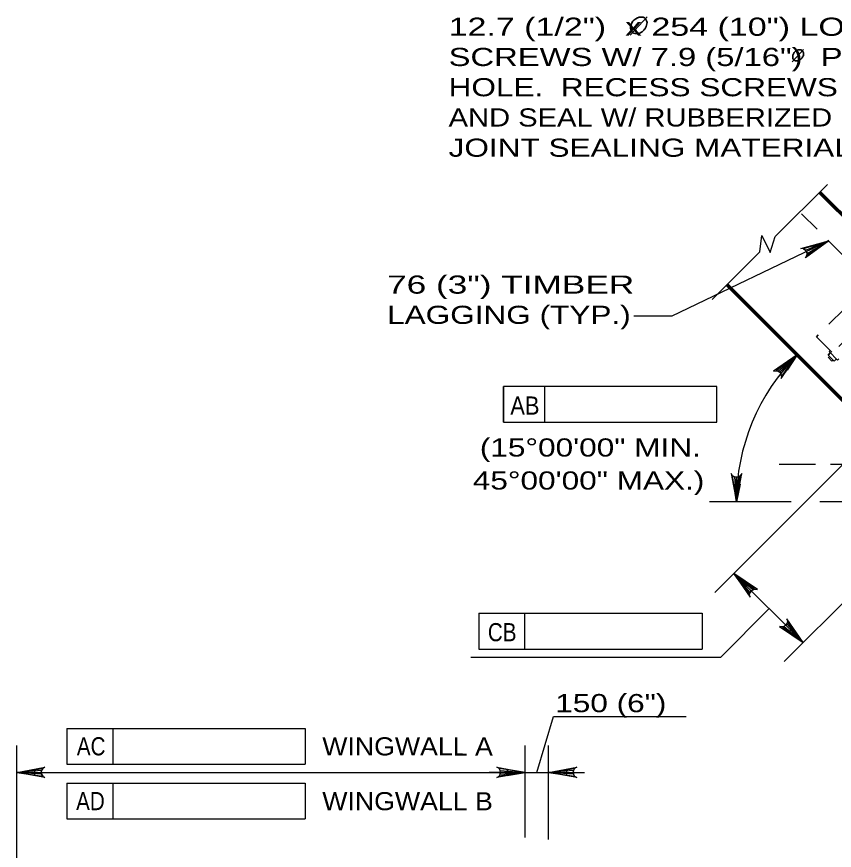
# Model space of a CAD drawing. Extents: x -6.4 to 73.1, y -66 to 0.
# Drawn here: x 16.55 to 21.96, y -57.61 to -52.09 of the extents above; entities that cross this region are included whole.
import ezdxf
from ezdxf.enums import TextEntityAlignment as Align

# ---------------------------------------------------------------- set-up
doc = ezdxf.new("R2010")
doc.units = 0
doc.header["$LTSCALE"] = 0.048
doc.linetypes.add('DOT_DASHED', pattern=[7.7, 5, -1.2, 0.3, -1.2])
doc.linetypes.add('MEDIUM_DASHED', pattern=[4.5, 3, -1.5])
doc.layers.add('4', color=7, linetype='Continuous', lineweight=25)
doc.layers.add('5', color=7, linetype='Continuous', lineweight=25)

msp = doc.modelspace()

# ---------------------------------------------------------------- hatches: boundary and pattern name
at = {"layer": '5'}
for points in [[(21.92258, -53.57558), (21.81192, -53.61792), (21.82042, -53.63567)], [(21.64917, -54.42967), (21.62017, -54.40308), (21.7145, -54.32933)], [(21.29783, -55.18117), (21.33717, -55.18292), (21.31242, -55.30008)], [(21.393, -55.84358), (21.36517, -55.87142), (21.29558, -55.774)], [(21.68383, -56.13442), (21.656, -56.16225), (21.75342, -56.23183)], [(16.67225, -57.06992), (16.67225, -57.10933), (16.55417, -57.08958)], [(19.797, -57.06992), (19.797, -57.10933), (19.91508, -57.08958)], [(20.18917, -57.06992), (20.18917, -57.10933), (20.07108, -57.08958)]]:
    msp.add_hatch(color=256, dxfattribs=at).paths.add_polyline_path(points)

# ---------------------------------------------------------------- linework, layer by layer
at = {"layer": '4'}
for p, q in [((21.91425, -53.2015), (21.56983, -53.54583)), ((21.46733, -53.64833), (21.48033, -53.539)), ((21.48033, -53.539), (21.53658, -53.65142)), ((21.53658, -53.65142), (21.56983, -53.54583)), ((21.46733, -53.64833), (21.15225, -53.9635))]:
    msp.add_line(p, q, dxfattribs=at)
at = {"layer": '4', "lineweight": 70}
for p, q in [((23.044, -54.43392), (21.86292, -53.25283)), ((22.68517, -55.30008), (21.25042, -53.86525))]:
    msp.add_line(p, q, dxfattribs=at)
at = {"layer": '4', "linetype": 'MEDIUM_DASHED', "lineweight": 35}
for p, q in [((22.70825, -54.36133), (21.73133, -53.38433)), ((22.19875, -53.85175), (21.84175, -54.20875)), ((22.092, -54.17092), (21.91817, -54.34483)), ((21.84175, -54.20875), (22.08025, -54.44733)), ((22.12125, -54.19392), (21.94425, -54.37092)), ((21.92558, -54.30758), (21.93308, -54.30008)), ((21.91817, -54.32992), (21.93308, -54.315)), ((21.91817, -54.32992), (21.95917, -54.37092)), ((21.91817, -54.34483), (21.94425, -54.37092)), ((21.95917, -54.37092), (21.97408, -54.356))]:
    msp.add_line(p, q, dxfattribs=at)
at = {"layer": '4', "linetype": 'DOT_DASHED'}
msp.add_line((21.5955, -55.05158), (30.39275, -55.05158), dxfattribs=at)
at = {"layer": '4', "linetype": 'MEDIUM_DASHED', "lineweight": 35}
msp.add_lwpolyline([(21.92558, -54.30758), (21.9815, -54.36342), (21.989, -54.356)], dxfattribs=at)
at = {"layer": '5', "lineweight": 35}
for p, q in [((20.60958, -52.2155), (20.72158, -52.09292)), ((21.68225, -52.39158), (21.75692, -52.30983))]:
    msp.add_line(p, q, dxfattribs=at)
at = {"layer": '5'}
for p, q in [((21.92258, -53.57558), (20.88617, -54.07375)), ((20.88608, -54.07375), (20.63342, -54.07375)), ((21.18367, -54.538), (19.77167, -54.538)), ((19.77167, -54.538), (19.77167, -54.77417)), ((19.77167, -54.77417), (19.77167, -54.538)), ((20.04542, -54.77417), (20.04542, -54.538)), ((22.18392, -54.88575), (21.17033, -55.89925)), ((21.67433, -55.30008), (21.13517, -55.30008)), ((22.64167, -55.34358), (21.62817, -56.35708)), ((22.62358, -55.30008), (21.86433, -55.30008)), ((21.29558, -55.774), (21.75342, -56.23183)), ((21.52608, -56.00808), (21.21058, -56.32858)), ((19.60992, -56.03783), (19.60983, -56.27408)), ((19.60992, -56.03783), (21.08708, -56.03783)), ((19.91233, -56.03792), (19.91233, -56.27408)), ((21.08708, -56.03783), (21.08717, -56.27408)), ((19.60983, -56.27408), (21.08717, -56.27408)), ((19.557, -56.32858), (21.21058, -56.32858)), ((16.88675, -56.799), (16.88675, -57.03525)), ((16.88675, -56.799), (18.4615, -56.799)), ((17.18917, -56.799), (17.18917, -57.03525)), ((18.4615, -56.799), (18.4615, -57.03525)), ((16.55417, -58.66633), (16.55417, -56.91242)), ((19.91508, -57.5195), (19.91508, -56.91242)), ((20.07108, -57.53258), (20.07108, -56.91242)), ((16.88675, -57.03525), (18.4615, -57.03525)), ((16.55417, -57.08958), (19.91508, -57.08958)), ((19.797, -57.08958), (19.67892, -57.08958)), ((19.91508, -57.08958), (20.227, -57.08958)), ((20.07108, -57.08958), (20.30725, -57.08958)), ((16.88675, -57.1615), (18.4615, -57.1615)), ((16.88675, -57.1615), (16.88675, -57.39775)), ((17.18917, -57.1615), (17.18917, -57.39775)), ((18.4615, -57.1615), (18.4615, -57.39775)), ((16.88675, -57.39775), (18.4615, -57.39775))]:
    msp.add_line(p, q, dxfattribs=at)
for points in [[(21.92258, -53.57558), (21.76975, -53.68783), (21.77833, -53.67267), (21.77958, -53.65817), (21.77608, -53.646), (21.76875, -53.63567), (21.75667, -53.62758), (21.73942, -53.62483), (21.92258, -53.57558), (21.75667, -53.62758), (21.76875, -53.63567), (21.92258, -53.57558), (21.77608, -53.646), (21.77958, -53.65817), (21.92258, -53.57558), (21.77833, -53.67267)], [(21.7145, -54.32933), (21.55792, -54.43642), (21.57517, -54.43333), (21.58925, -54.43692), (21.59958, -54.44425), (21.60692, -54.45458), (21.6105, -54.46867), (21.60742, -54.48592), (21.7145, -54.32933), (21.6105, -54.46867), (21.60692, -54.45458), (21.7145, -54.32933), (21.59958, -54.44425), (21.58925, -54.43692), (21.7145, -54.32933), (21.57517, -54.43333)], [(19.77167, -54.77417), (21.18367, -54.77417), (21.18367, -54.538)], [(21.31242, -55.30008), (21.34733, -55.11367), (21.33742, -55.128), (21.32492, -55.13542), (21.31242, -55.13758), (21.29992, -55.13542), (21.28742, -55.128), (21.27742, -55.11367), (21.31242, -55.30008), (21.28742, -55.128), (21.29992, -55.13542), (21.31242, -55.30008), (21.31242, -55.13758), (21.32492, -55.13542), (21.31242, -55.30008), (21.33742, -55.128)], [(21.29558, -55.774), (21.40267, -55.9305), (21.39958, -55.91333), (21.40317, -55.89925), (21.4105, -55.88892), (21.42083, -55.88158), (21.43492, -55.878), (21.45208, -55.88108), (21.29558, -55.774), (21.43492, -55.878), (21.42083, -55.88158), (21.29558, -55.774), (21.4105, -55.88892), (21.40317, -55.89925), (21.29558, -55.774), (21.39958, -55.91333)], [(21.75342, -56.23183), (21.64633, -56.07533), (21.64942, -56.0925), (21.64583, -56.10658), (21.6385, -56.11692), (21.62817, -56.12425), (21.61408, -56.12783), (21.59692, -56.12475), (21.75342, -56.23183), (21.61408, -56.12783), (21.62817, -56.12425), (21.75342, -56.23183), (21.6385, -56.11692), (21.64583, -56.10658), (21.75342, -56.23183), (21.64942, -56.0925)], [(19.99208, -57.08958), (20.10283, -56.7205), (20.98042, -56.7205)], [(16.55417, -57.08958), (16.74058, -57.05467), (16.72625, -57.06458), (16.71883, -57.07708), (16.71667, -57.08958), (16.71883, -57.10208), (16.72625, -57.11458), (16.74058, -57.1245), (16.55417, -57.08958), (16.72625, -57.11458), (16.71883, -57.10208), (16.55417, -57.08958), (16.71667, -57.08958), (16.71883, -57.07708), (16.55417, -57.08958), (16.72625, -57.06458)], [(19.91508, -57.08958), (19.72867, -57.1245), (19.743, -57.11458), (19.75042, -57.10208), (19.75258, -57.08958), (19.75042, -57.07708), (19.743, -57.06458), (19.72867, -57.05467), (19.91508, -57.08958), (19.743, -57.06458), (19.75042, -57.07708), (19.91508, -57.08958), (19.75258, -57.08958), (19.75042, -57.10208), (19.91508, -57.08958), (19.743, -57.11458)], [(20.07108, -57.08958), (20.2575, -57.05467), (20.24317, -57.06458), (20.23575, -57.07708), (20.23358, -57.08958), (20.23575, -57.10208), (20.24317, -57.11458), (20.2575, -57.1245), (20.07108, -57.08958), (20.24317, -57.11458), (20.23575, -57.10208), (20.07108, -57.08958), (20.23358, -57.08958), (20.23575, -57.07708), (20.07108, -57.08958), (20.24317, -57.06458)]]:
    msp.add_lwpolyline(points, dxfattribs=at)
for points in [[(21.92258, -53.57558), (21.81192, -53.61792), (21.82042, -53.63567)], [(21.64917, -54.42967), (21.62017, -54.40308), (21.7145, -54.32933)], [(21.29783, -55.18117), (21.33717, -55.18292), (21.31242, -55.30008)], [(21.393, -55.84358), (21.36517, -55.87142), (21.29558, -55.774)], [(21.68383, -56.13442), (21.656, -56.16225), (21.75342, -56.23183)], [(16.67225, -57.06992), (16.67225, -57.10933), (16.55417, -57.08958)], [(19.797, -57.06992), (19.797, -57.10933), (19.91508, -57.08958)], [(20.18917, -57.06992), (20.18917, -57.10933), (20.07108, -57.08958)]]:
    msp.add_lwpolyline(points, close=True, dxfattribs=at)
msp.add_arc((22.68513, -55.30007), 1.37279, 135.00023, 180.00121, dxfattribs=at)
at = {"layer": '5', "lineweight": 35}
for points in [[(20.70992, -52.105), (20.70117, -52.09817), (20.69242, -52.09575), (20.68142, -52.09475), (20.67517, -52.09475), (20.66442, -52.09725), (20.65458, -52.10175), (20.64767, -52.10567), (20.63442, -52.11625), (20.62408, -52.12975), (20.61783, -52.14242), (20.61417, -52.154), (20.61308, -52.16475), (20.61417, -52.174), (20.61867, -52.18717), (20.62342, -52.194), (20.63308, -52.20125), (20.64758, -52.20475), (20.66408, -52.20425), (20.68492, -52.19475), (20.70017, -52.18167), (20.71167, -52.16575), (20.71917, -52.14917), (20.72167, -52.13075), (20.71842, -52.11892), (20.71042, -52.105)], [(21.74917, -52.31792), (21.74333, -52.31333), (21.7375, -52.31175), (21.73017, -52.31108), (21.726, -52.31108), (21.71883, -52.31275), (21.71225, -52.31575), (21.70767, -52.31833), (21.69883, -52.32542), (21.69192, -52.33442), (21.68775, -52.34283), (21.68533, -52.35058), (21.68458, -52.35775), (21.68533, -52.36392), (21.68833, -52.37267), (21.6915, -52.37725), (21.69792, -52.38208), (21.70758, -52.38442), (21.71858, -52.38408), (21.7325, -52.37775), (21.74267, -52.369), (21.75033, -52.35842), (21.75533, -52.34733), (21.757, -52.33508), (21.75483, -52.32717), (21.7495, -52.31792)]]:
    msp.add_spline(points, degree=3, dxfattribs=at)

# ---------------------------------------------------------------- texts
at = {"layer": '5'}
for s, width, p in [('12.7 (1/2")  x 254 (10") LONG LAG', 1.4, (19.40975, -52.21883)), ('SCREWS W/ 7.9 (5/16")  PILOT', 1.35, (19.40975, -52.41883)), ('HOLE.  RECESS SCREWS 25 (1")', 1.3, (19.40975, -52.61883)), ('AND SEAL W/ RUBBERIZED', 1.2, (19.40975, -52.81883)), ('JOINT SEALING MATERIAL (TYP.)', 1.3, (19.40975, -53.01883)), ('76 (3") TIMBER', 1.45, (19.00292, -53.92408)), ('LAGGING (TYP.)', 1.3, (19.00292, -54.12408)), ('150 (6")', 1.3, (20.11458, -56.69158))]:
    msp.add_text(s, height=0.12, dxfattribs=dict(at, width=width)).set_placement(p)
for s, width, p in [('AB', 0.9, (19.91421, -54.72408)), ('(15°00\'00" MIN.', 1.3, (20.34679, -55.00125)), ('45°00\'00" MAX.)', 1.3, (20.33512, -55.21958))]:
    msp.add_text(s, height=0.12, dxfattribs=dict(at, width=width)).set_placement(p, align=Align.CENTER)
at = {"layer": '5', "width": 0.85}
for s, rotation, p in [('CB', 359.939, (19.76402, -56.2226)), ('AC', 359.938, (17.04648, -56.97719)), ('AD', 359.938, (17.04173, -57.3396))]:
    msp.add_text(s, height=0.12, rotation=rotation, dxfattribs=at).set_placement(p, align=Align.CENTER)
at = {"layer": '5', "width": 1.1}
for s, p in [('WINGWALL A', (18.57433, -56.97717)), ('WINGWALL B', (18.57433, -57.33967))]:
    msp.add_text(s, height=0.12, rotation=359.938, dxfattribs=at).set_placement(p)

doc.saveas('drawing.dxf')
